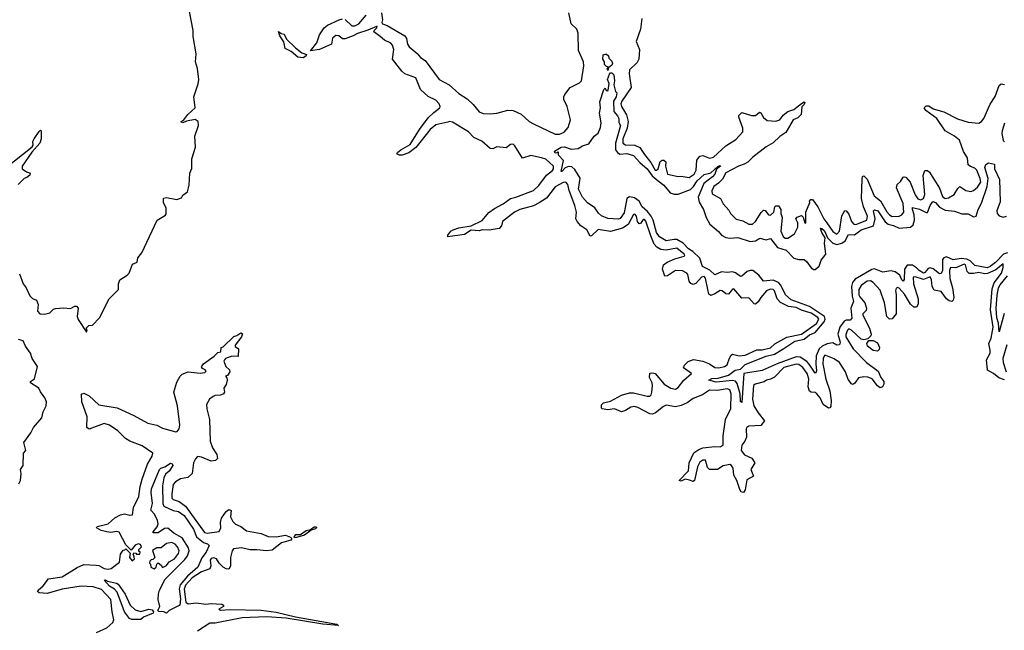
# Model space of a CAD drawing. Extents: x 2494106 to 2685573, y 758056 to 915185.
# Tile 440 of 507: x 2663601 to 2670872, y 840609 to 845115. Entities that reach past the tile are written whole.
import ezdxf

# ---------------------------------------------------------------- set-up
doc = ezdxf.new("R2010")
doc.units = 0

msp = doc.modelspace()

# ---------------------------------------------------------------- linework, layer by layer
at = {"layer": '0CON05XD'}
for points in [[(2664095, 842810), (2664100, 842825), (2664091.7, 842838.3), (2664113, 842857), (2664138.3, 842861.7), (2664190, 842915), (2664262.5, 843055), (2664330, 843125), (2664330, 843165), (2664340, 843195), (2664395, 843230), (2664410, 843245), (2664435, 843310), (2664470, 843325), (2664473, 843357), (2664502.5, 843395), (2664617.5, 843635), (2664677, 843673), (2664682.5, 843685), (2664682.5, 843725), (2664664, 843765), (2664662.5, 843797.5), (2664685, 843802.5), (2664761.7, 843788.3), (2664795, 843800), (2664805, 843820), (2664840, 843845), (2664852.5, 843895), (2664857, 843983), (2664873, 844017), (2664871.7, 844088.3), (2664900, 844175), (2664893.6, 844256.4), (2664921.2, 844335), (2664918.8, 844365), (2664897.6, 844377.6), (2664833.3, 844366.7), (2664805, 844354), (2664791.7, 844361.7), (2664813.6, 844376.4), (2664842.5, 844415), (2664896.7, 844465), (2664887.5, 844545), (2664919.3, 844640.7), (2664923.3, 844675), (2664913.3, 844755), (2664900, 844805), (2664903.6, 844863.6), (2664881.7, 844991.7), (2664882, 845035), (2664856.2, 845175)], [(2666005.4, 845115.5), (2666055, 845070), (2666075, 845069.5), (2666106.9, 845085), (2666161.1, 845148.9)], [(2666274.1, 845165.9), (2666281.2, 845115), (2666274.4, 845095), (2666281.2, 845085), (2666315, 845072.9), (2666445.4, 844995.4), (2666457.3, 844977.3), (2666465.6, 844935), (2666478.1, 844915), (2666535.7, 844865.7), (2666561.2, 844835), (2666595, 844814), (2666698.1, 844675), (2666774, 844634), (2666845, 844569.4), (2666905, 844530), (2666949.2, 844489.2), (2666995, 844434.5), (2667025, 844423.8), (2667075, 844421.5), (2667125, 844426.4), (2667205, 844448.5), (2667245, 844444.4), (2667305, 844418.9), (2667364.2, 844364.2), (2667395, 844345.4), (2667555, 844270), (2667588.7, 844271.3), (2667622.5, 844285), (2667650.7, 844319.3), (2667670, 844375), (2667643.9, 844473.9), (2667620, 844525), (2667620, 844545), (2667626.4, 844563.6), (2667666.7, 844615), (2667735, 844650), (2667750, 844665), (2667768, 844775), (2667763.8, 844805), (2667727.3, 844887.3), (2667725.9, 845015), (2667714.6, 845045), (2667673.6, 845085), (2667656.7, 845165)], [(2668684.2, 843124.2), (2668665, 843207.5), (2668655, 843220), (2668636.2, 843215), (2668595, 843168), (2668575, 843161.2), (2668558.3, 843168.3), (2668544.5, 843184.4), (2668534.5, 843234.4), (2668526.9, 843245), (2668495, 843262.7), (2668445, 843263.1), (2668385.8, 843224.2), (2668365, 843223.3), (2668347.5, 843275), (2668356, 843305), (2668383.8, 843325), (2668439.8, 843350.2), (2668508.9, 843371.1), (2668513.8, 843375), (2668509.2, 843385), (2668455, 843427.9), (2668375, 843414.5), (2668335, 843420), (2668305.8, 843435.8), (2668287.9, 843457.9), (2668261, 843521), (2668225, 843627.5), (2668215, 843640.6), (2668205, 843639.4), (2668185, 843612), (2668175, 843608), (2668164.7, 843624.7), (2668156.1, 843666.1), (2668145, 843680.6), (2668133.5, 843676.5), (2668095.3, 843604.7), (2668052.4, 843577.6), (2667965, 843552.1), (2667873.6, 843566.4), (2667825, 843520), (2667815, 843517.5), (2667790, 843565), (2667745.6, 843595), (2667716.9, 843625), (2667707.8, 843645), (2667712, 843695), (2667700.3, 843745), (2667658.4, 843855), (2667649.1, 843899.1), (2667635, 843915.6), (2667615, 843913.3), (2667555, 843882.7), (2667491, 843799), (2667437.5, 843762.5), (2667395, 843741.9), (2667294.8, 843715.2), (2667255, 843695.4), (2667166.2, 843625), (2667158.8, 843595), (2667142.5, 843575), (2667067.9, 843562.1), (2667016, 843564), (2666994.1, 843555.9), (2666935, 843561.2), (2666885, 843530), (2666763.3, 843513.3), (2666763.3, 843525), (2666785, 843553.3), (2666802.5, 843565), (2666845, 843579.2), (2666935.5, 843594.5), (2667015.9, 843634.1), (2667065, 843691.5), (2667107.3, 843722.7), (2667172, 843755), (2667225, 843795.8), (2667265, 843805.5), (2667395, 843855.5), (2667435, 843891.8), (2667491.3, 843968.7), (2667535, 844002.1), (2667543.2, 844015), (2667543.8, 844033.8), (2667486.5, 844085), (2667455.6, 844095.6), (2667375, 844113.9), (2667315, 844092.2), (2667258.5, 844185), (2667245, 844195.5), (2667225, 844194.2), (2667195, 844170), (2667125, 844176.2), (2667095, 844161.2), (2667075, 844164), (2667015, 844217.8), (2666955, 844245.5), (2666915, 844286.5), (2666797.9, 844357.9), (2666776.2, 844363.8), (2666761.9, 844358.1), (2666675, 844338.1), (2666632, 844305), (2666527.3, 844172.7), (2666475, 844131.4), (2666425, 844115.8), (2666406, 844116), (2666387.5, 844125), (2666391.2, 844135), (2666415, 844154.3), (2666485.3, 844194.7), (2666552.7, 844305), (2666618.5, 844391.5), (2666658.7, 844431.3), (2666705, 844464.4), (2666707.1, 844475), (2666698.8, 844495), (2666675, 844522.2), (2666618.1, 844548.1), (2666560.9, 844600.9), (2666526.3, 844686.4), (2666446.2, 844716.2), (2666423.1, 844735), (2666355.5, 844825), (2666364.6, 844894.6), (2666355, 844926), (2666341.4, 844941.4), (2666295, 844964.5), (2666262.2, 844992.2), (2666217.5, 845025), (2666221.7, 845038.3), (2666238.8, 845055), (2666240, 845065), (2666235, 845065.7), (2666173, 845037), (2666095, 845014), (2666065, 844995.7), (2666005, 844972.9), (2665985, 844974.2), (2665957.3, 844997.3), (2665935, 844998), (2665910.9, 844979.1), (2665905, 844934.2), (2665815, 844896.2), (2665750, 844885), (2665795.9, 844944.1), (2665815, 845002.5), (2665850.8, 845055), (2665875, 845075.7), (2665960, 845115), (2665985, 845120.6)], [(2668195.4, 845125), (2668186.7, 845045), (2668152.9, 844955), (2668179.5, 844895), (2668173.8, 844825), (2668161.6, 844798.4), (2668105.3, 844745), (2668102.7, 844715), (2668116.2, 844615), (2668048.8, 844515), (2668041.8, 844495), (2668045.9, 844475), (2668082.9, 844412.9), (2668093.7, 844365), (2668086.8, 844315), (2668055.3, 844235), (2668054.7, 844205), (2668075, 844192.8), (2668145, 844190), (2668182.1, 844172.1), (2668215, 844119.4), (2668261.5, 844061.5), (2668295, 844004.2), (2668305, 844004.2), (2668316.8, 844015), (2668331.9, 844068.1), (2668345, 844078), (2668359.2, 844079.2), (2668372, 844065), (2668369.6, 844035), (2668384.3, 843974.3), (2668465, 843958), (2668485, 843959.2), (2668545, 843951.4), (2668582.2, 843975), (2668597.3, 844005), (2668601.2, 844078.8), (2668625, 844107.5), (2668645, 844113.3), (2668695, 844092), (2668725, 844100), (2668815, 844183.3), (2668889.6, 844230.5), (2668941.7, 844288.3), (2668942.5, 844315), (2668912.5, 844395), (2668913, 844407), (2668935, 844430), (2669005, 844407.5), (2669035, 844407.5), (2669065, 844432.5), (2669075, 844427.5), (2669095, 844393.3), (2669121.7, 844371.7), (2669185, 844366.7), (2669215, 844376.7), (2669240.4, 844409.5), (2669275, 844436.7), (2669317.7, 844452.3), (2669375, 844497.5), (2669395, 844510), (2669400, 844505), (2669395, 844490), (2669377.5, 844472.5), (2669373.3, 844415), (2669348, 844392), (2669313.3, 844375), (2669258.3, 844281.7), (2669215, 844253.8), (2669165, 844206.2), (2669115, 844178), (2669015, 844101.2), (2668977.5, 844062.5), (2668951.7, 844048.3), (2668910, 844035), (2668815, 843984), (2668790.6, 843939.4), (2668761.1, 843908.9), (2668726.2, 843885), (2668713, 843853), (2668715, 843830), (2668775.9, 843795.9), (2668796.7, 843755), (2668838.8, 843708.8), (2668851.2, 843685), (2668892.7, 843642.7), (2668941.7, 843631.7), (2668985, 843606.2), (2669013.9, 843606.1), (2669036.2, 843625), (2669077.7, 843692.3), (2669095, 843710), (2669106.4, 843706.4), (2669130, 843675), (2669145, 843673.3), (2669170, 843695), (2669177.5, 843735), (2669185, 843742.5), (2669205, 843742.5), (2669222.5, 843715), (2669222.5, 843685), (2669231.2, 843655), (2669222.5, 843555), (2669238.8, 843515), (2669255, 843502), (2669275, 843502), (2669323.3, 843535), (2669347.5, 843585), (2669347.5, 843615), (2669332.5, 843645), (2669341.7, 843658.3), (2669375, 843670), (2669388.3, 843658.3), (2669400, 843615), (2669407, 843613), (2669407.5, 843695), (2669437.5, 843765), (2669433, 843777), (2669443, 843787), (2669455, 843787.5), (2669496.2, 843735), (2669540, 843645), (2669563.1, 843615), (2669605, 843551.9), (2669635, 843532), (2669655.5, 843555), (2669671.8, 843668.2), (2669695, 843706.7), (2669705, 843703.3), (2669725, 843678.8), (2669744.5, 843625), (2669761.2, 843605), (2669775, 843604.5), (2669856.9, 843635), (2669861.1, 843665), (2669833.8, 843735), (2669818.5, 843795), (2669821.7, 843938.3), (2669825, 843957.5), (2669835, 843962.5), (2669859.3, 843939.3), (2669912.2, 843815), (2669958.7, 843778.7), (2670005, 843697.5), (2670025, 843674.3), (2670045, 843663.1), (2670096.7, 843665), (2670116, 843675), (2670129.4, 843695), (2670125, 843758.8), (2670075.8, 843875), (2670080.3, 843899.7), (2670105, 843920), (2670125, 843953.3), (2670134, 843956), (2670145, 843952), (2670176.1, 843916.1), (2670215, 843822), (2670235, 843793.1), (2670255, 843785.6), (2670275, 843796), (2670286.5, 843825), (2670272.5, 843965), (2670285, 844003.3), (2670305, 844002), (2670320.8, 843990.8), (2670393, 843873), (2670415, 843811.2), (2670435, 843796), (2670460.3, 843799.7), (2670503.3, 843825), (2670529.6, 843870.5), (2670545, 843883.8), (2670587.5, 843855), (2670625, 843846.2), (2670645, 843853.8), (2670675, 843878.8), (2670699.2, 843915), (2670695, 843943.3), (2670670, 844005), (2670655, 844020), (2670621.7, 844031.7), (2670606.7, 844045), (2670601.2, 844095), (2670572.3, 844142.3), (2670541.2, 844225), (2670505, 844256), (2670436.7, 844295), (2670373.3, 844385), (2670292.5, 844445), (2670280, 844465)], [(2665695, 844832.9), (2665655, 844838.8), (2665605, 844880), (2665562.3, 844902.3), (2665551.7, 844951.7), (2665522.5, 844995), (2665511.7, 845028.3), (2665532.5, 845012.5), (2665555, 845007.5), (2665571.2, 844971.2), (2665637, 844907), (2665685, 844871.2), (2665718.3, 844858.3), (2665713.3, 844845), (2665695, 844832.9)], [(2667945, 844740), (2667940, 844755), (2667950, 844765), (2667935, 844770), (2667920, 844785), (2667920, 844805), (2667907.5, 844825), (2667910, 844855), (2667925, 844860), (2667935, 844860), (2667948.3, 844848.3), (2667951.7, 844831.7), (2667975, 844810), (2667980, 844795), (2667975, 844780), (2667950, 844760), (2667945, 844740)], [(2669432.6, 842572.6), (2669415, 842592.4), (2669365, 842623.8), (2669335, 842627.5), (2669194, 842576), (2669085, 842526.2), (2668950, 842505), (2668935, 842290), (2668925, 842297.5), (2668921.9, 842355), (2668900, 842430), (2668888.1, 842448.1), (2668865, 842451.8), (2668745, 842438.9), (2668690, 842455), (2668713.4, 842466.6), (2668759.6, 842470.4), (2668835, 842490.9), (2668885, 842528.5), (2668923.2, 842536.8), (2668960, 842570), (2669115, 842631), (2669175, 842646.6), (2669245, 842689.5), (2669325, 842743.7), (2669393.7, 842756.3), (2669435, 842788.7), (2669475, 842805.6), (2669542.4, 842885), (2669548.8, 842905), (2669543.5, 842925), (2669435, 842998.8), (2669298.2, 843048.2), (2669256.5, 843085), (2669222.8, 843155), (2669205, 843174.7), (2669165, 843193.8), (2669094.2, 843184.2), (2669059, 843229), (2669015, 843263.6), (2668995, 843264.3), (2668973.8, 843256.2), (2668935, 843222.1), (2668925, 843219.6), (2668886.3, 843246.3), (2668865, 843253.8), (2668825, 843249.1), (2668785, 843253.1), (2668735, 843231.9), (2668697.8, 843267.8), (2668643.1, 843293.1), (2668624.6, 843355), (2668572.1, 843405), (2668540.4, 843425), (2668500.4, 843465), (2668455, 843491.8), (2668435, 843493.9), (2668375, 843482.9), (2668325, 843513.3), (2668304.7, 843545), (2668280.3, 843635), (2668265.2, 843665.2), (2668238.5, 843698.5), (2668197.1, 843735), (2668177, 843777), (2668141.1, 843801.1), (2668105, 843808.6), (2668084, 843795), (2668065, 843690), (2668035, 843648.8), (2668024.2, 843644.2), (2667945, 843646.7), (2667897, 843667), (2667875, 843687.5), (2667847.7, 843727.7), (2667795, 843763.3), (2667756.4, 843806.4), (2667728.8, 843865), (2667740, 843945), (2667700, 844010), (2667678.6, 844028.6), (2667655, 844031.4), (2667629.1, 844020.9), (2667605, 843994), (2667600, 843995), (2667616.2, 844076.2), (2667580, 844115), (2667580, 844135), (2667575, 844140), (2667568.3, 844131.7), (2667555, 844130), (2667550, 844145), (2667600, 844175), (2667625, 844176.2), (2667675, 844160), (2667725, 844163.8), (2667756.7, 844185), (2667805, 844198), (2667844.2, 844255), (2667873.1, 844276.9), (2667890, 844320), (2667896, 844355), (2667881.9, 844425), (2667890, 844465), (2667885, 844510), (2667915, 844600), (2667925, 844610), (2667931.7, 844591.7), (2667945, 844590), (2667947.5, 844595), (2667953.3, 844645), (2667942.5, 844675), (2667956.4, 844713.6), (2667965, 844722.5), (2667975, 844722.5), (2667988.3, 844708.3), (2667993.3, 844665), (2667990, 844635), (2668000, 844585), (2668010, 844575), (2668005.8, 844545), (2667986.2, 844515), (2667988.3, 844438.3), (2668017.1, 844405), (2668025.7, 844385), (2668026.4, 844356.4), (2668039.2, 844335), (2668000, 844205), (2668002, 844155), (2668015.4, 844135.5), (2668033.3, 844123.3), (2668085, 844126.9), (2668135, 844112), (2668180.7, 844060.7), (2668235, 844015.5), (2668272, 843962), (2668315.4, 843925), (2668358.8, 843895), (2668405, 843836.8), (2668435, 843826.4), (2668465, 843828.1), (2668555, 843861.6), (2668577, 843883), (2668605, 843926.8), (2668655, 843973.3), (2668704.6, 843985.5), (2668760, 844035), (2668775, 844040), (2668777.5, 844035), (2668748, 844012), (2668735, 843976.2), (2668718.6, 843955), (2668652.9, 843907.1), (2668611.6, 843805), (2668618.7, 843768.7), (2668650, 843715), (2668671.2, 843655), (2668697.5, 843605), (2668761.7, 843551.7), (2668785, 843524.6), (2668815, 843507.5), (2668845, 843502.9), (2668905, 843507.9), (2668995, 843479.1), (2669036.3, 843483.6), (2669066.4, 843503.6), (2669115, 843490.9), (2669145, 843499.4), (2669197.1, 843435), (2669260.4, 843415), (2669317.1, 843355), (2669354.5, 843345.6), (2669395, 843346.2), (2669415, 843329.2), (2669445, 843284), (2669465, 843271.4), (2669475, 843272.5), (2669505.7, 843295), (2669520.7, 843339.3), (2669555.3, 843385), (2669544.8, 843464.8), (2669550, 843505), (2669525, 843544.4), (2669515, 843575.8), (2669525, 843574.3), (2669545, 843556.2), (2669567.1, 843505), (2669607, 843467), (2669635, 843457.1), (2669672.9, 843465), (2669696.8, 843483.2), (2669720.8, 843529.2), (2669765, 843527.3), (2669815, 843565.2), (2669907.1, 843595), (2669918.1, 843645), (2669905.5, 843704.5), (2669915, 843712.5), (2669937.7, 843705), (2669992.9, 843622.9), (2670015, 843606.7), (2670055, 843596.1), (2670095, 843576.7), (2670178.8, 843585), (2670198.7, 843601.3), (2670208.8, 843635), (2670207.4, 843675), (2670194, 843715), (2670195, 843730), (2670247.3, 843717.3), (2670295, 843691.2), (2670305, 843692.5), (2670325.3, 843744.7), (2670345, 843774.2), (2670365, 843765.6), (2670395, 843731.3), (2670435, 843709.1), (2670505, 843702.9), (2670558.3, 843681.7), (2670605, 843681.4), (2670645, 843660.5), (2670665, 843665.7), (2670680, 843715), (2670705, 843760.8), (2670746.5, 843883.5), (2670753.4, 843943.4), (2670728.9, 844025), (2670735, 844045.8), (2670755, 844059.4), (2670799.2, 844049.2), (2670800, 844015), (2670837, 843935), (2670841.8, 843771.8), (2670818.2, 843705), (2670819.7, 843685), (2670835, 843668), (2670865, 843658.8), (2670887.5, 843665)], [(2670280, 844465), (2670295, 844480), (2670315, 844480), (2670346.4, 844456.4), (2670425.9, 844435.9), (2670526.1, 844383.9), (2670605, 844359.2), (2670685, 844351.2), (2670705, 844363.3), (2670722.5, 844385), (2670768.8, 844491.2), (2670805, 844547.5), (2670835, 844630), (2670848.3, 844641.7), (2670875, 844637.5)], [(2670875, 844352.5), (2670856, 844295), (2670854.1, 844274.1), (2670865, 844222.5), (2670875, 844213.3)], [(2663492.3, 844017.7), (2663693, 844177), (2663701.7, 844188.3), (2663697.5, 844215), (2663707.5, 844235), (2663745, 844290), (2663755, 844300), (2663760, 844295), (2663760, 844235), (2663750, 844205), (2663691.7, 844138.3), (2663620, 844035), (2663620, 844015), (2663651.4, 843991.4), (2663672.5, 843985), (2663678.3, 843978.3), (2663675, 843967.5), (2663655, 843950), (2663635, 843942.5), (2663590.4, 843899.5)], [(2670895, 843394.4), (2670866.3, 843385), (2670807.5, 843322.5), (2670767, 843293), (2670745, 843284.9), (2670655, 843300), (2670619.7, 843335), (2670595, 843348), (2670555, 843352.3), (2670495, 843342.4), (2670445, 843365.2), (2670425, 843357.7), (2670417.1, 843345), (2670415.8, 843264.2), (2670405, 843242.3), (2670395, 843240.4), (2670346.6, 843276.6), (2670325, 843284.8), (2670310.3, 843279.7), (2670285, 843248.5), (2670275, 843244.8), (2670242.9, 843262.9), (2670223.2, 843285), (2670195, 843303.5), (2670155, 843303.4), (2670135.2, 843274.8), (2670132.2, 843197.8), (2670125, 843185.8), (2670114.7, 843195), (2670100.2, 843230.2), (2670066.9, 843255), (2670035, 843260.8), (2669975, 843252.9), (2669915, 843275.7), (2669895, 843270.9), (2669770.3, 843199.7), (2669751.9, 843175), (2669744.8, 843145.2), (2669748.5, 843075), (2669759.3, 843035), (2669738.4, 842985), (2669746.6, 842913.4), (2669735, 842898.7), (2669705, 842897.6), (2669689.6, 842890.4), (2669658.9, 842845), (2669643, 842795), (2669659.7, 842735), (2669655.4, 842715), (2669636.4, 842713.6), (2669605, 842730.5), (2669565, 842723.9), (2669528.4, 842705), (2669506.2, 842685), (2669482.9, 842635), (2669479.8, 842575), (2669485.9, 842524.1), (2669480.8, 842509.2), (2669475, 842507.1), (2669432.6, 842572.6)], [(2670875, 842457.5), (2670833, 842473), (2670793.3, 842505), (2670749.6, 842529.5), (2670740.6, 842605), (2670768.1, 842655), (2670769.2, 842675), (2670757.8, 842725), (2670776.1, 842765), (2670789.6, 842845), (2670770.5, 842975), (2670782, 843128), (2670797.4, 843172.6), (2670850.8, 843245), (2670864, 843286), (2670865, 843312.5), (2670809.8, 843270.2), (2670748.2, 843241.8), (2670725, 843239.6), (2670685, 843250), (2670645, 843241.5), (2670612.2, 843242.2), (2670597, 843257), (2670586.4, 843305), (2670575, 843311.1), (2670515, 843283.3), (2670474.6, 843285.5), (2670467.5, 843265), (2670470, 843205), (2670489.4, 843135), (2670499.2, 843065), (2670495.8, 843044.2), (2670485, 843036.2), (2670465, 843040), (2670444.5, 843054.5), (2670405, 843109.2), (2670355, 843118.8), (2670340, 843145), (2670334.2, 843195), (2670325, 843216.2), (2670275, 843197.7), (2670215, 843218.1), (2670198.8, 843215), (2670202.2, 843165), (2670236.7, 843055), (2670235.8, 843015), (2670225, 842993.3), (2670205, 842993.8), (2670179.2, 843015), (2670135, 843089.2), (2670095, 843134.2), (2670085, 843138.8), (2670075, 843133.3), (2670069.5, 843115), (2670073.6, 843086.4), (2670072.9, 842945), (2670045, 842906.2), (2670025, 842903.8), (2670006, 842925), (2669988.5, 843025), (2669955, 843120), (2669903.8, 843175), (2669885, 843187.1), (2669860, 843185), (2669815.5, 843154.4), (2669798.1, 843125), (2669798.5, 843085), (2669805, 843069.2), (2669841.9, 843025), (2669854.2, 842985), (2669852, 842968), (2669827.5, 842945), (2669827.5, 842935), (2669877.8, 842837.8), (2669890, 842795), (2669888, 842782), (2669865, 842760), (2669835, 842753.3), (2669815, 842756.2), (2669745, 842823.1), (2669725, 842832.5), (2669715, 842823.8), (2669702.1, 842792.1), (2669702.2, 842775), (2669755.7, 842685), (2669855, 842586), (2669940.3, 842520.3), (2669960, 842475), (2669984, 842445), (2669983.8, 842425), (2669973.9, 842406.1), (2669955, 842398.8), (2669935, 842413.8), (2669896.2, 842465), (2669865, 842477.1), (2669835, 842480), (2669795, 842472.5), (2669768.3, 842431.7), (2669755, 842423.8), (2669745, 842428), (2669718.7, 842458.7), (2669700, 842515), (2669654.2, 842585), (2669615, 842613.1), (2669555, 842637.5), (2669545, 842636.2), (2669533.6, 842615), (2669532.1, 842575), (2669555, 842463.3), (2669584.5, 842375), (2669594.4, 842305), (2669590.8, 842259.2), (2669585, 842250), (2669575, 842248), (2669535.5, 842275.5), (2669511.9, 842325), (2669489.2, 842355), (2669475, 842362.9), (2669445, 842366), (2669434.5, 842374.5), (2669424.3, 842405), (2669430, 842465), (2669417.5, 842505), (2669385, 842548), (2669355, 842570), (2669335, 842572.5), (2669245, 842548.1), (2669174.2, 842475.8), (2669145, 842461.2), (2669116.1, 842453.9), (2669098, 842442), (2669033.6, 842426.4), (2669019.2, 842415), (2669013.6, 842315), (2669022.2, 842265), (2669053.7, 842213.7), (2669102.5, 842155), (2669075, 842121.2), (2668985, 842115.8), (2668970, 842105), (2668966.7, 842095), (2668968, 842035), (2668956.2, 842005), (2668934.2, 841975), (2668928.6, 841935), (2668955, 841902.9), (2669009.1, 841879.1), (2669031.2, 841845), (2669000, 841795), (2669020, 841745), (2668971.9, 841718.1), (2668958, 841645), (2668946.7, 841625), (2668930.4, 841630.5), (2668918.8, 841648.8), (2668898, 841715), (2668874.3, 841754.3), (2668870.6, 841805), (2668858, 841825), (2668845, 841832.5), (2668797, 841823), (2668755, 841795.8), (2668695, 841796.2), (2668680.9, 841810.9), (2668666.2, 841865), (2668645, 841864.2), (2668625, 841849.2), (2668606.7, 841815), (2668585, 841713.3), (2668575, 841708), (2668546.5, 841716.5), (2668515, 841723.3), (2668485, 841710), (2668472.5, 841715), (2668539.2, 841785), (2668544.6, 841845.5), (2668580.4, 841919.6), (2668616.2, 841943.8), (2668645, 841954.4), (2668735, 841965.6), (2668775, 841961.9), (2668795.8, 841975), (2668796.7, 842045), (2668814.4, 842165), (2668853.5, 842245), (2668855.3, 842355), (2668845, 842384.2), (2668825, 842390.4), (2668755, 842377.7), (2668695, 842380.9), (2668644, 842346), (2668575, 842318.9), (2668531.5, 842288.5), (2668485, 842267.5), (2668445, 842259.1), (2668375, 842270), (2668355, 842260.6), (2668297.3, 842212.7), (2668275, 842204.3), (2668255, 842205.7), (2668165, 842253.3), (2668140.3, 842260.3), (2668115, 842255.6), (2668075, 842230), (2668045, 842220), (2667995, 842242.2), (2667945, 842235.7), (2667902.5, 842242.5), (2667897.5, 842247.5), (2667898.3, 842271.7), (2667912.3, 842287.7), (2667965, 842300.8), (2668046.4, 842343.6), (2668105, 842361.9), (2668135, 842361.9), (2668235, 842335.6), (2668255, 842337.1), (2668264.5, 842345.5), (2668270.5, 842365), (2668273.6, 842413.6), (2668271.4, 842435), (2668252, 842475), (2668253.8, 842506.2), (2668275, 842510), (2668294.2, 842504.2), (2668360, 842425), (2668410, 842395), (2668445, 842389.4), (2668465, 842400), (2668506.2, 842453.8), (2668562.5, 842505), (2668502.5, 842545), (2668510, 842565), (2668537.9, 842592.1), (2668577.3, 842607.3), (2668645, 842595.8), (2668695.4, 842575.5), (2668735, 842548.1), (2668765, 842544.6), (2668805, 842554.6), (2668825, 842567.5), (2668842.1, 842617.9), (2668855, 842640), (2668866.1, 842646.1), (2668915, 842634.4), (2668958.3, 842638.3), (2669045, 842678.6), (2669085, 842678.1), (2669145, 842694.4), (2669178.1, 842721.9), (2669267, 842773), (2669375.6, 842795), (2669485, 842873.8), (2669502.7, 842905), (2669495, 842916.9), (2669445, 842950.4), (2669375, 842970.7), (2669335, 842992.1), (2669277.9, 842997.9), (2669219.1, 843029.1), (2669194.3, 843054.3), (2669175.7, 843115), (2669165, 843123.8), (2669144.2, 843125.8), (2669116.2, 843115), (2669074.3, 843065.7), (2669055, 843032.5), (2669035, 843016.7), (2669025, 843017.5), (2668985, 843062.5), (2668935, 843060), (2668875, 843130), (2668864.2, 843125.8), (2668835, 843090), (2668815, 843092.5), (2668790, 843115), (2668775, 843117.5), (2668735, 843091.2), (2668705, 843080), (2668689.3, 843089.3), (2668684.2, 843124.2)], [(2663600.4, 843240.5), (2663626.4, 843166.4), (2663650, 843135), (2663676.4, 843076.4), (2663695, 843057.5), (2663726.1, 843046.1), (2663737, 843013), (2663733.6, 842963.6), (2663750, 842945), (2663785, 842942.5), (2663825, 842952.5), (2663851.7, 842978.3), (2663865, 842983.3), (2663925, 842987.5), (2663976.7, 842983.3), (2664008.3, 843001.7), (2664021.7, 843001.7), (2664032.5, 842985), (2664026.7, 842925), (2664032.3, 842902.3), (2664095, 842810)], [(2670872.6, 842947.4), (2670835, 842812.5), (2670828.9, 842875), (2670817.6, 842915), (2670813.2, 842985), (2670818.6, 843081.4), (2670829, 843135), (2670840.9, 843159.1), (2670896.1, 843224)], [(2663595, 841690), (2663607.5, 841715), (2663612.5, 841765), (2663607.5, 841795), (2663627.5, 841825), (2663630, 841915), (2663647.5, 841935), (2663632.5, 841995), (2663682.5, 842065), (2663703.9, 842106.1), (2663763.6, 842176.4), (2663775, 842220), (2663796.7, 842265), (2663800, 842295), (2663787.5, 842325), (2663755, 842367.5), (2663742.5, 842395), (2663680, 842435), (2663680, 842445), (2663710, 842465), (2663732.5, 842555), (2663693.8, 842615), (2663680, 842655), (2663643.3, 842705), (2663626.1, 842746.1), (2663592.5, 842755)], [(2664970.4, 842530.5), (2664950.5, 842540.5), (2664943.2, 842553.2), (2664957.5, 842575), (2665038.2, 842631.8), (2665065, 842658), (2665087.5, 842665), (2665090, 842695), (2665105, 842700), (2665182.2, 842777.8), (2665205.8, 842784.2), (2665235, 842803.3), (2665246.2, 842796.2), (2665240, 842775), (2665193.3, 842713.3), (2665192.5, 842702.5), (2665216.4, 842686.4), (2665215, 842630), (2665167, 842633), (2665120, 842615), (2665112.5, 842605), (2665110, 842595), (2665122.5, 842555), (2665150, 842530), (2665152.5, 842515), (2665135, 842490), (2665120, 842485), (2665131.7, 842471.7), (2665133.3, 842455), (2665126.2, 842423.8), (2665110, 842395), (2665112.5, 842365), (2665107.5, 842355), (2665085, 842343.3), (2665045, 842342.5), (2665030, 842335), (2665002.5, 842315), (2664981.2, 842275), (2664983.6, 842243.6), (2665004, 842165), (2665007.5, 842005), (2665025.8, 841955), (2665056, 841905), (2665063, 841877), (2665047.7, 841862.3), (2665015, 841856), (2664945, 841886.9), (2664915, 841890.8), (2664899.2, 841875), (2664885.6, 841844.4), (2664873.8, 841765), (2664842.5, 841737.5), (2664787.7, 841727.7), (2664751.2, 841705), (2664735.8, 841685), (2664723.6, 841615), (2664725.7, 841585), (2664735, 841573.1), (2664778.3, 841558.3), (2664825.4, 841525.4), (2664965, 841331.2), (2664985, 841324.7), (2665075, 841338.1), (2665087.3, 841365), (2665085.4, 841405), (2665092.7, 841435), (2665125, 841485.8), (2665145, 841500.8), (2665162.5, 841492.5), (2665158.1, 841445), (2665175, 841411.4), (2665195, 841391.1), (2665235, 841375.5), (2665275, 841342.3), (2665385, 841323.2), (2665435, 841300.8), (2665495, 841297.9), (2665565, 841311.2), (2665600, 841295), (2665610, 841285), (2665603.3, 841275), (2665535, 841253.5), (2665465, 841199.7), (2665425, 841194.7), (2665352.7, 841202.7), (2665303.5, 841203.5), (2665238.1, 841218.1), (2665180.8, 841209.2), (2665170.4, 841195), (2665158.9, 841145), (2665158.3, 841081.7), (2665145, 841060), (2665125, 841062), (2665105, 841074.3), (2665074.7, 841104.7), (2665055, 841135.6), (2665035, 841143.1), (2665015, 841138.6), (2665008.9, 841125), (2665013.8, 841085), (2665005, 841062.2), (2664945, 841039.7), (2664875, 840994.7), (2664825, 840941.2), (2664816.7, 840913.3), (2664828.5, 840815), (2664845, 840803.6), (2664905, 840812.5), (2664975, 840802.5), (2665015, 840807.5), (2665095, 840801.2), (2665107.5, 840795), (2665107.5, 840785), (2665072.5, 840765), (2665085, 840757.5), (2665155, 840762.5), (2665385, 840756.7), (2665495, 840741.5), (2665638.3, 840708.3), (2665942.5, 840655), (2665955.8, 840644.2), (2665840, 840655), (2665568.8, 840698.8), (2665425, 840708.7), (2665245, 840699.7), (2665045, 840661.6), (2665005, 840660.9), (2664915, 840602.5)], [(2669935, 842668), (2669903, 842673), (2669863.3, 842705), (2669857.5, 842725), (2669871.7, 842748.3), (2669905, 842747.5), (2669935, 842730), (2669952, 842695), (2669948.3, 842681.7), (2669935, 842668)], [(2670890.9, 842715), (2670862.2, 842615), (2670864.3, 842585), (2670887.1, 842515)], [(2664168.6, 840591.4), (2664245, 840626.9), (2664288, 840665), (2664297.1, 840685), (2664283.3, 840745), (2664274.4, 840835), (2664205, 840910), (2664145, 840930.4), (2664055, 840934.5), (2663915, 840911.3), (2663805, 840881.1), (2663746.1, 840886.1), (2663732.5, 840895), (2663736.7, 840905), (2663775, 840938), (2663815, 840987.5), (2663915, 841002.5), (2664025, 841072), (2664075, 841094.2), (2664165, 841089.2), (2664185, 841085.8), (2664225, 841065.8), (2664255, 841060.8), (2664275.6, 841064.4), (2664338.3, 841111.7), (2664345, 841170), (2664365, 841200), (2664378.3, 841201.7), (2664385, 841210), (2664418.3, 841178.3), (2664412.5, 841145), (2664431.7, 841121.7), (2664450, 841135), (2664445, 841160), (2664440, 841165), (2664445, 841180), (2664458.3, 841178.3), (2664465, 841170), (2664488.3, 841171.7), (2664490, 841185), (2664481.7, 841191.7), (2664480, 841205), (2664500, 841225), (2664493, 841243), (2664475, 841246.2), (2664455, 841236.7), (2664425, 841200), (2664385, 841240), (2664335, 841332), (2664315, 841338.1), (2664275, 841331.4), (2664245, 841334.4), (2664202.5, 841345), (2664167.5, 841365), (2664174.2, 841375.8), (2664255, 841394.4), (2664305, 841437.5), (2664345, 841460.8), (2664375, 841468), (2664415, 841457.5), (2664435, 841460), (2664441.2, 841515), (2664481.4, 841595), (2664490.3, 841669.7), (2664505.7, 841725), (2664545.7, 841835), (2664580, 841895), (2664583.3, 841915), (2664505, 841970.8), (2664415, 842004.4), (2664383, 842023), (2664325, 842081.9), (2664265, 842122.9), (2664225, 842135.8), (2664165, 842112), (2664115, 842094), (2664096.7, 842105), (2664100, 842185), (2664060, 842295), (2664058.3, 842351.7), (2664075, 842360), (2664115, 842340), (2664185, 842272.9), (2664320.9, 842250.9), (2664443.8, 842195), (2664546.8, 842136.8), (2664615, 842122.5), (2664655, 842100), (2664755, 842073.8), (2664765, 842076.2), (2664780, 842095), (2664784.1, 842125.9), (2664765.5, 842265), (2664738.9, 842365), (2664761.1, 842438.9), (2664786, 842485), (2664800.9, 842499.1), (2664846.4, 842516.4), (2664934, 842506), (2664968.3, 842511.7), (2664978.8, 842521.2), (2664970.4, 842530.5)], [(2664685, 840735.6), (2664665.6, 840745.6), (2664628.1, 840748.1), (2664622.5, 840755), (2664635.3, 840785), (2664624.6, 840835), (2664626.4, 840875), (2664634.8, 840905.2), (2664676.6, 840985), (2664819.6, 841130.4), (2664841.1, 841158.9), (2664852.9, 841195), (2664847.6, 841217.6), (2664799.9, 841289.9), (2664738.6, 841325), (2664695, 841361.9), (2664670, 841360), (2664625, 841326.9), (2664587.5, 841327.5), (2664586.7, 841335), (2664617.7, 841372.3), (2664623.2, 841395), (2664619.3, 841419.3), (2664596.6, 841466.6), (2664570.8, 841495), (2664582.2, 841545), (2664572.3, 841625), (2664575, 841652.5), (2664634.2, 841795), (2664643.8, 841805), (2664674, 841816), (2664715, 841842.5), (2664726.7, 841836.7), (2664732.5, 841825), (2664705, 841784), (2664677.9, 841762.1), (2664665.5, 841734.5), (2664656.2, 841675), (2664658.5, 841545), (2664665.3, 841525.3), (2664735, 841492.5), (2664775, 841484.6), (2664815, 841455.4), (2664884.6, 841355), (2664908.1, 841298.1), (2664957.8, 841257.8), (2664987.1, 841247.1), (2665000, 841235), (2664978.6, 841185), (2664946, 841144), (2664916.2, 841075), (2664840.8, 841009.2), (2664786.1, 840945), (2664779.1, 840915), (2664788.3, 840841.7), (2664783.2, 840795), (2664704.3, 840755.7), (2664685, 840735.6)], [(2665630.7, 841290.7), (2665627.5, 841295), (2665641.2, 841315), (2665675, 841315.6), (2665718, 841345), (2665748.3, 841351.7), (2665775, 841372.2), (2665791.2, 841371.2), (2665794, 841365), (2665785, 841357.5), (2665753, 841347), (2665705, 841310.4), (2665645, 841294.4), (2665630.7, 841290.7)], [(2664595, 841062.5), (2664610, 841075), (2664613, 841097), (2664623, 841107), (2664645, 841090), (2664655, 841073.3), (2664685, 841086.7), (2664705.6, 841114.4), (2664745, 841135.8), (2664773.1, 841175), (2664778.9, 841195), (2664766.4, 841225), (2664748.6, 841245), (2664725, 841256.5), (2664685, 841250), (2664645, 841217.5), (2664615, 841216.7), (2664581.7, 841198.3), (2664600, 841145), (2664585, 841130), (2664571.7, 841128.3), (2664561.7, 841118.3), (2664560, 841105), (2664567, 841097), (2664570, 841075), (2664595, 841062.5)], [(2664428.8, 840688.8), (2664411.4, 840695), (2664374.6, 840745), (2664320, 840890), (2664301.4, 840911.4), (2664264.5, 840935), (2664225, 840977.5), (2664235, 840981.2), (2664250, 840970), (2664315, 840957.5), (2664328.1, 840948.1), (2664381.3, 840875), (2664417.7, 840795), (2664455, 840759.1), (2664495, 840746.4), (2664555, 840765.6), (2664578.7, 840758.7), (2664589.2, 840745), (2664587.5, 840735), (2664514.8, 840705.2), (2664495, 840689.2), (2664428.8, 840688.8)]]:
    msp.add_lwpolyline(points, dxfattribs=at)

doc.saveas('drawing.dxf')
